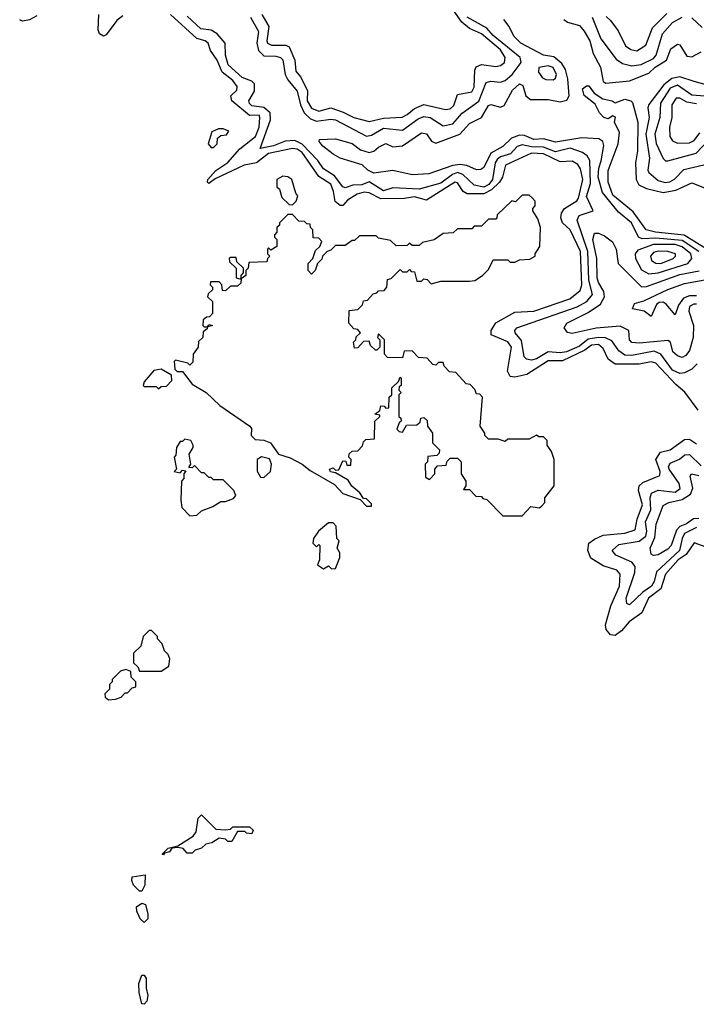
# Model space of a CAD drawing. Extents: x 2494106 to 2685573, y 758056 to 915185.
# Tile 466 of 507: x 2655534 to 2658364, y 878518 to 882634. Entities that reach past the tile are written whole.
import ezdxf

# ---------------------------------------------------------------- set-up
doc = ezdxf.new("R2010")
doc.units = 0

msp = doc.modelspace()

# ---------------------------------------------------------------- linework, layer by layer
at = {"layer": '0CON05XD'}
for points in [[(2655605, 882650.4), (2655575, 882632.7), (2655545, 882627.5), (2655533.8, 882633.8)], [(2655965, 882650.3), (2655939.9, 882630.1), (2655895, 882570.5), (2655885, 882565.5), (2655868.2, 882575), (2655861.5, 882591.5), (2655865.2, 882655)], [(2658371.4, 881001.4), (2658316.6, 881076.6), (2658278, 881108.1), (2658195, 881198), (2658175, 881203.5), (2658125, 881193), (2658025, 881193.8), (2657995.9, 881215), (2657975, 881259.6), (2657955, 881275.5), (2657925, 881273.5), (2657897.6, 881252.4), (2657805, 881207), (2657745, 881207), (2657655, 881150.3), (2657605, 881140), (2657585, 881142.5), (2657573.9, 881165), (2657590.4, 881265), (2657575, 881287.3), (2657506.3, 881316.3), (2657505.5, 881335), (2657525, 881367.1), (2657605, 881410.6), (2657685, 881415.7), (2657835, 881466.8), (2657878.9, 881501.1), (2657885.5, 881525), (2657879.8, 881665), (2657836.5, 881755), (2657804.7, 881785), (2657796.8, 881805), (2657799.5, 881825), (2657813.2, 881845), (2657864, 881876), (2657871.9, 881888.1), (2657889.9, 881965), (2657879.6, 882009.6), (2657868.5, 882028.5), (2657845, 882043), (2657795, 882040), (2657725, 882072.7), (2657675, 882075.2), (2657566.1, 882025), (2657552.8, 881975), (2657541.1, 881955), (2657507.4, 881922.6), (2657475, 881906.2), (2657405, 881905.5), (2657389.5, 881915), (2657365, 881951.5), (2657355, 881953.9), (2657335, 881942.3), (2657235, 881878.8), (2657185, 881892.8), (2657143.6, 881886.4), (2657045, 881885.5), (2656995, 881910.5), (2656975, 881912.7), (2656945.2, 881904.8), (2656905, 881879.5), (2656885, 881856.5), (2656875, 881856.7), (2656853.1, 881873.1), (2656846.8, 881915), (2656835, 881945.8), (2656785, 881977.7), (2656715, 882078.7), (2656695, 882092.1), (2656675, 882095.8), (2656575, 882074.2), (2656525, 882034.7), (2656473.5, 882025), (2656351.3, 881968.7), (2656325, 881948.8), (2656318.8, 881955), (2656320.8, 881965), (2656355, 882003.5), (2656405, 882037.4), (2656455, 882093.4), (2656520.4, 882145), (2656535.5, 882184.5), (2656538.9, 882225), (2656535, 882235.3), (2656495, 882232.9), (2656420.9, 882295), (2656417.5, 882315), (2656441.5, 882338.5), (2656443.5, 882355), (2656425, 882379.3), (2656380.2, 882415), (2656359.4, 882465), (2656331.3, 882505), (2656321.8, 882535), (2656310, 882545), (2656274.6, 882554.6), (2656165, 882655.4)], [(2658367.8, 881195), (2658345, 881172.3), (2658315, 881156.9), (2658295, 881154.8), (2658265, 881168.5), (2658215, 881235.9), (2658188.2, 881248.2), (2658095, 881229.8), (2658065, 881231.9), (2658039.8, 881249.8), (2658011.3, 881291.3), (2657983.5, 881303.4), (2657955, 881305.4), (2657911.9, 881298.1), (2657875, 881269.4), (2657821.4, 881245), (2657795, 881241), (2657745, 881245.2), (2657695, 881215.3), (2657675, 881210.7), (2657653.9, 881213.9), (2657644.6, 881225), (2657633.2, 881293.2), (2657606.9, 881325), (2657605.6, 881335), (2657612.9, 881345), (2657865, 881433.3), (2657906.2, 881455), (2657929.4, 881485), (2657914.8, 881545.2), (2657910.7, 881665), (2657865.4, 881795), (2657874.2, 881815.8), (2657932.9, 881835), (2657904.5, 881895), (2657921.6, 881948.4), (2657918.8, 882045), (2657908.2, 882065), (2657888.6, 882078.6), (2657836.8, 882096.8), (2657775, 882081.8), (2657725, 882101.2), (2657675, 882101.8), (2657635, 882111), (2657615, 882103.9), (2657587.3, 882072.7), (2657545, 882060.4), (2657530.8, 882049.2), (2657522.5, 882035), (2657512.1, 881965), (2657496.1, 881945), (2657475, 881934.2), (2657435, 881942.5), (2657387.1, 881987), (2657365, 881994.5), (2657343.9, 881986.1), (2657295, 881950.7), (2657205, 881925.2), (2657095, 881930.3), (2657055, 881918.2), (2656995, 881955.9), (2656965, 881943.7), (2656927.4, 881942.6), (2656895, 881931.2), (2656885, 881935.6), (2656850.9, 881980.9), (2656805, 882010.9), (2656781.1, 882045), (2656715, 882113.3), (2656685, 882129.3), (2656644.6, 882125.4), (2656595, 882106.3), (2656540, 882095), (2656582.8, 882215), (2656580.9, 882245), (2656555, 882267.1), (2656505, 882274.1), (2656495, 882283.1), (2656492.9, 882295), (2656516.2, 882335), (2656516.2, 882365), (2656505, 882376.6), (2656465, 882391.6), (2656405.7, 882445.7), (2656394.3, 882485), (2656393.8, 882535), (2656359.6, 882575), (2656335, 882590.3), (2656292.2, 882595), (2656235, 882647.8)], [(2656546.2, 882655), (2656576.1, 882605), (2656567.3, 882545), (2656570.9, 882535), (2656587.6, 882527.6), (2656647.3, 882527.3), (2656660.5, 882520.5), (2656684.3, 882465), (2656689.1, 882419.1), (2656708.6, 882395), (2656737.2, 882337.2), (2656736.6, 882295), (2656755, 882263.5), (2656785, 882250.9), (2656835, 882265.6), (2656887.4, 882247.4), (2656932.2, 882225), (2656995, 882208.3), (2657055, 882222.1), (2657133.1, 882226.9), (2657155, 882236.8), (2657185, 882262.7), (2657225, 882278.7), (2657315, 882258.5), (2657335, 882260.9), (2657350.4, 882275), (2657365, 882320.6), (2657425, 882331.5), (2657435, 882351.2), (2657437.5, 882422.5), (2657443.7, 882436.3), (2657465, 882446), (2657525, 882438.2), (2657545, 882442.1), (2657562.2, 882455), (2657564, 882475), (2657545, 882507.6), (2657466.1, 882575), (2657415, 882596.8), (2657383.3, 882623.3), (2657347.7, 882675)], [(2657987.2, 882647.3), (2658005, 882630.5), (2658037.5, 882587.5), (2658068.5, 882525), (2658089.5, 882509.5), (2658115, 882503.5), (2658153.1, 882526.9), (2658180.2, 882599.8), (2658240.6, 882659.4)], [(2656499.7, 882645), (2656532.5, 882585), (2656525.8, 882535), (2656532.1, 882505), (2656555, 882482.7), (2656605, 882480.9), (2656625.2, 882475.2), (2656635, 882465.7), (2656644.2, 882404.2), (2656655, 882382.3), (2656694.8, 882335), (2656708, 882278), (2656724.4, 882245), (2656749.9, 882219.9), (2656775, 882209.4), (2656835, 882218.2), (2656855, 882214.7), (2656985, 882147.5), (2657005, 882151.6), (2657055, 882179.8), (2657135, 882171.4), (2657201, 882219), (2657225, 882229.3), (2657251.1, 882225), (2657305, 882190.4), (2657345, 882198.8), (2657385, 882242.6), (2657455, 882292.8), (2657485, 882371.8), (2657505, 882376.2), (2657545, 882372.3), (2657565, 882380), (2657594.1, 882405), (2657631.9, 882455), (2657626.7, 882475), (2657515, 882567.3), (2657487.7, 882597.7), (2657406.2, 882645)], [(2658374, 881665), (2658305, 881710.5), (2658195, 881720.5), (2658137.3, 881717.3), (2658121.8, 881725), (2658092.5, 881785), (2658039, 881829), (2657971.9, 881911.8), (2657953.1, 881975), (2657956.5, 882013.5), (2657966.7, 882043.3), (2657977.9, 882107.9), (2657972.5, 882125), (2657955.7, 882135.7), (2657885, 882140.4), (2657775, 882121.6), (2657725, 882135.6), (2657685, 882132.3), (2657645, 882149.4), (2657625, 882151.5), (2657591, 882139), (2657555, 882103.5), (2657504.1, 882075.9), (2657475, 882015.8), (2657462.6, 882007.4), (2657445, 882005.5), (2657404.2, 882024.2), (2657375, 882027.7), (2657346.3, 882023.7), (2657245, 881988.8), (2657175, 881985.7), (2657095, 882003.6), (2657015, 881992.5), (2656990, 882005), (2656966.4, 882026.4), (2656875, 882054.4), (2656845, 882071.4), (2656802.5, 882105), (2656786.7, 882125), (2656787.5, 882132.5), (2656855, 882135.6), (2656925, 882115.6), (2656959.4, 882089.4), (2656995, 882078.5), (2657015.4, 882084.6), (2657035, 882101.4), (2657065, 882115.5), (2657095, 882102.5), (2657135, 882106.8), (2657215, 882161.1), (2657235, 882156.9), (2657256.5, 882126.5), (2657275, 882117.3), (2657375, 882154.7), (2657415, 882199.6), (2657465, 882224.6), (2657495, 882274.5), (2657505, 882279.5), (2657545, 882268.2), (2657560.4, 882275), (2657595, 882338.5), (2657625, 882365.4), (2657638.3, 882358.3), (2657651.1, 882315), (2657670.8, 882300.8), (2657745, 882299.8), (2657795, 882290.2), (2657823.1, 882296.9), (2657831.6, 882315), (2657826.3, 882386.3), (2657816.9, 882425), (2657801.3, 882451.3), (2657768.5, 882478.5), (2657725, 882485.2), (2657630, 882535), (2657600.8, 882565), (2657581.9, 882605), (2657558.8, 882635)], [(2657810, 882635), (2657825, 882623.1), (2657875, 882609.1), (2657895, 882585.6), (2657919.2, 882545), (2657932.8, 882492.8), (2657963.3, 882435), (2657974.7, 882375), (2657985, 882368.8), (2658085, 882377.7), (2658165, 882409.8), (2658191.8, 882435), (2658238.7, 882465), (2658257.9, 882512.1), (2658285, 882532), (2658295, 882528.8), (2658325, 882480.9), (2658345, 882478.5), (2658385, 882499.4)], [(2657928, 882645), (2657965, 882553.1), (2658028.5, 882468.5), (2658055, 882450.4), (2658095, 882440.7), (2658133, 882446.9), (2658185, 882472.1), (2658196.5, 882485), (2658222.9, 882575), (2658265, 882621.4), (2658305, 882644.7)], [(2658345, 882642.2), (2658388.3, 882601.7)], [(2657765, 882382.5), (2657775, 882389.2), (2657778.9, 882405), (2657765, 882434.5), (2657745, 882441.3), (2657705.8, 882434.2), (2657704.5, 882415), (2657720.9, 882390.9), (2657735, 882383.3), (2657765, 882382.5)], [(2658430, 882355), (2658354.8, 882374.8), (2658295, 882394.8), (2658262.1, 882387.9), (2658228.8, 882361.2), (2658165, 882279.1), (2658161.3, 882265), (2658166.7, 882225), (2658152.7, 882155), (2658168.2, 882055), (2658161.8, 882005), (2658165.4, 881995), (2658205, 881961.7), (2658233.8, 881953.8), (2658253.5, 881956.5), (2658272.6, 881967.4), (2658312, 882008), (2658395, 882027.3)], [(2658435, 882311.6), (2658345, 882318.4), (2658285, 882359.6), (2658255, 882347.5), (2658213.9, 882285), (2658211, 882225), (2658190.5, 882155), (2658196.5, 882116.5), (2658225, 882054), (2658235, 882044), (2658245, 882044.3), (2658363.6, 882076.4), (2658412.7, 882127.3)], [(2658405.8, 881675.8), (2658313.1, 881733.1), (2658193.8, 881745), (2658154.6, 881754.6), (2658100.3, 881830.3), (2658015, 881900.8), (2657994.7, 881955), (2657995, 882003.3), (2658037.7, 882115), (2658042.4, 882162.4), (2658021.2, 882205), (2658026.2, 882226.2), (2658015, 882232.5), (2657995, 882218.8), (2657976.7, 882225), (2657958.8, 882245), (2657941.2, 882281.2), (2657895, 882317.5), (2657887.5, 882345), (2657905, 882357.5), (2657915, 882356.7), (2657936.7, 882326.7), (2657973.2, 882303.2), (2658012.5, 882295), (2658025, 882286.7), (2658065, 882301.2), (2658090, 882295), (2658097, 882287), (2658119.5, 882205), (2658117.5, 882085), (2658109.3, 882035), (2658112.9, 881965), (2658123.8, 881943.8), (2658155, 881928.2), (2658225, 881911.8), (2658278.3, 881921.7), (2658345, 881951.8), (2658405, 881928.5)], [(2658365, 882281.7), (2658325, 882288.7), (2658294.6, 882305.4), (2658279.2, 882305), (2658261.5, 882278.5), (2658262.2, 882225), (2658251.6, 882185), (2658253.8, 882145), (2658265, 882127.8), (2658285, 882117.7), (2658335, 882119.2), (2658355, 882128.7), (2658379.4, 882160.6)], [(2656345, 882100), (2656360, 882115), (2656361.7, 882138.3), (2656375, 882150), (2656398.3, 882151.7), (2656408.3, 882168.3), (2656385, 882177.5), (2656365, 882177.5), (2656337.5, 882165), (2656322.5, 882115), (2656335, 882100), (2656345, 882100)], [(2656675, 881860), (2656690, 881875), (2656697, 881897), (2656688.3, 881908.3), (2656672.5, 881965), (2656655, 881977.5), (2656635, 881980), (2656610, 881965), (2656610, 881935), (2656620, 881925), (2656630.7, 881890.7), (2656661.7, 881861.7), (2656675, 881860)], [(2657635, 880560), (2657671.7, 880598.3), (2657707.5, 880592.5), (2657718.3, 880601.7), (2657730, 880615), (2657730, 880635), (2657770, 880685), (2657770, 880795), (2657758.3, 880828.3), (2657740, 880855), (2657740, 880875), (2657725, 880890), (2657705, 880890), (2657695, 880897.5), (2657665, 880880), (2657575, 880880), (2657565, 880870), (2657535, 880880), (2657495, 880880), (2657480, 880895), (2657480, 880905), (2657460, 880935), (2657470, 881055), (2657458.3, 881068.3), (2657445, 881070), (2657438.3, 881088.3), (2657418.3, 881108.3), (2657401.7, 881111.7), (2657358.3, 881158.3), (2657331.7, 881161.7), (2657310, 881185), (2657305, 881200), (2657285, 881200), (2657275, 881190), (2657261.7, 881191.7), (2657238.3, 881218.3), (2657201.7, 881221.7), (2657175, 881250), (2657141.7, 881248.3), (2657135, 881220), (2657071.7, 881221.7), (2657060, 881235), (2657060, 881295), (2657035, 881320), (2657030, 881305), (2657040, 881295), (2657040, 881265), (2657028.3, 881251.7), (2657021.7, 881251.7), (2657001.7, 881271.7), (2656995, 881290), (2656971.7, 881288.3), (2656948.3, 881261.7), (2656935, 881260), (2656930, 881285), (2656940, 881295), (2656941.7, 881308.3), (2656960, 881325), (2656948.3, 881338.3), (2656931.7, 881341.7), (2656910, 881365), (2656911.7, 881418.3), (2656948.3, 881421.7), (2656968.3, 881441.7), (2656971.7, 881458.3), (2656988.3, 881461.7), (2657011.7, 881488.3), (2657028.3, 881491.7), (2657035, 881500), (2657058.3, 881501.7), (2657070, 881515), (2657071.7, 881548.3), (2657088.3, 881551.7), (2657125, 881590), (2657135, 881580), (2657155, 881580), (2657165, 881590), (2657171.7, 881581.7), (2657185, 881580), (2657195, 881540), (2657215, 881540), (2657225, 881550), (2657238.3, 881548.3), (2657255, 881530), (2657295, 881540), (2657415, 881540), (2657437, 881543), (2657470, 881565), (2657495, 881590), (2657515, 881630), (2657575, 881630), (2657585, 881620), (2657605, 881620), (2657625, 881630), (2657667, 881633), (2657690, 881645), (2657690, 881655), (2657710, 881685), (2657712.5, 881765), (2657701.7, 881801.7), (2657680, 881835), (2657680, 881845), (2657690, 881855), (2657690, 881875), (2657678.3, 881888.3), (2657665, 881900), (2657635, 881900), (2657608.3, 881871.7), (2657593, 881877), (2657531.7, 881818.3), (2657530, 881805), (2657525, 881800), (2657495, 881800), (2657465, 881770), (2657435, 881770), (2657425, 881760), (2657365, 881760), (2657347, 881743), (2657305, 881740), (2657267, 881713), (2657218.3, 881701.7), (2657205, 881690), (2657175, 881690), (2657165, 881700), (2657155, 881690), (2657108.3, 881688.3), (2657085, 881710), (2657035, 881720), (2657025, 881730), (2656955, 881730), (2656935, 881710), (2656925, 881710), (2656895, 881690), (2656855, 881690), (2656835, 881670), (2656820, 881665), (2656800, 881645), (2656797, 881633), (2656780, 881615), (2656770, 881585), (2656755, 881570), (2656740, 881585), (2656740, 881615), (2656760, 881635), (2656771.7, 881668.3), (2656790, 881685), (2656797, 881707), (2656785, 881720), (2656761.7, 881721.7), (2656760, 881755), (2656750, 881765), (2656748.3, 881778.3), (2656735, 881780), (2656725, 881790), (2656701.7, 881791.7), (2656675, 881820), (2656655, 881820), (2656620, 881785), (2656620, 881775), (2656610, 881765), (2656610, 881745), (2656600, 881735), (2656600, 881725), (2656610, 881715), (2656610, 881685), (2656585, 881670), (2656575, 881680), (2656570, 881675), (2656570, 881655), (2656580, 881645), (2656570, 881635), (2656568.3, 881621.7), (2656491.7, 881618.3), (2656490, 881595), (2656480, 881585), (2656480, 881565), (2656460, 881550), (2656458.3, 881531.7), (2656445, 881520), (2656415, 881520), (2656395, 881500), (2656381.7, 881501.7), (2656380, 881525), (2656368.3, 881538.3), (2656331.7, 881538.3), (2656330, 881525), (2656340, 881515), (2656340, 881505), (2656321.7, 881488.3), (2656320, 881475), (2656340, 881455), (2656340, 881405), (2656328.3, 881391.7), (2656315, 881390), (2656301.7, 881378.3), (2656300, 881355), (2656305, 881350), (2656320, 881350), (2656325, 881360), (2656340, 881355), (2656320, 881350), (2656318.3, 881341.7), (2656301.7, 881328.3), (2656300, 881305), (2656281.7, 881288.3), (2656280, 881265), (2656260, 881235), (2656258.3, 881201.7), (2656245, 881190), (2656237.5, 881197.5), (2656185, 881210), (2656180, 881205), (2656182.5, 881172.5), (2656193, 881163), (2656215, 881162.5), (2656255, 881110), (2656313.3, 881075), (2656371.2, 881021.2), (2656496.2, 880935), (2656503.8, 880925), (2656502.5, 880895), (2656518.3, 880878.3), (2656555, 880876.2), (2656582.5, 880865), (2656617, 880817), (2656665, 880802.5), (2656715, 880776.2), (2656749.5, 880749.5), (2656850.8, 880690.8), (2656885, 880652.5), (2656957.5, 880627.5), (2656985, 880600), (2657005, 880600), (2657005, 880610), (2656985, 880630), (2656971.7, 880631.7), (2656956.4, 880656.4), (2656923.6, 880683.6), (2656908.3, 880708.3), (2656855, 880740), (2656833.9, 880743.9), (2656830, 880755), (2656845, 880760), (2656855, 880750), (2656868.3, 880751.7), (2656885, 880790), (2656898.3, 880788.3), (2656901.7, 880771.7), (2656918.3, 880771.7), (2656920, 880795), (2656910, 880805), (2656911.7, 880818.3), (2656925, 880830), (2656948.3, 880831.7), (2656968.3, 880851.7), (2656971.7, 880868.3), (2656981.7, 880878.3), (2657018.3, 880881.7), (2657020, 880955), (2657040, 880975), (2657040, 880980), (2657020, 880985), (2657040, 881000), (2657045, 881020), (2657058.3, 881018.3), (2657065, 881010), (2657078.3, 881011.7), (2657080, 881055), (2657090, 881065), (2657090, 881095), (2657118.3, 881121.7), (2657125, 881140), (2657130, 881135), (2657130, 881105), (2657121.7, 881098.3), (2657120, 881085), (2657130, 881075), (2657120, 881065), (2657120, 880975), (2657128.3, 880968.3), (2657130, 880955), (2657121.7, 880948.3), (2657111.7, 880921.7), (2657121.7, 880911.7), (2657135, 880910), (2657151.7, 880938.3), (2657195, 880940), (2657208.3, 880951.7), (2657211.7, 880968.3), (2657225, 880970), (2657238.3, 880958.3), (2657240, 880935), (2657260, 880905), (2657260, 880865), (2657290, 880835), (2657288.3, 880821.7), (2657278.3, 880811.7), (2657241.7, 880808.3), (2657240, 880785), (2657230, 880775), (2657231.7, 880721.7), (2657248.3, 880711.7), (2657270, 880735), (2657270, 880755), (2657281.7, 880768.3), (2657318.3, 880771.7), (2657321.7, 880788.3), (2657335, 880800), (2657365, 880800), (2657380, 880785), (2657380, 880735), (2657400, 880705), (2657400, 880685), (2657390, 880670), (2657415, 880670), (2657441.7, 880641.7), (2657465, 880640), (2657471.7, 880631.7), (2657488.3, 880628.3), (2657555, 880560), (2657635, 880560)], [(2658365, 881444.1), (2658354, 881445), (2658336.2, 881435), (2658333.2, 881415), (2658352.6, 881355), (2658350.4, 881305), (2658335, 881251.1), (2658320.8, 881229.2), (2658305, 881221.8), (2658285, 881228.2), (2658265.5, 881245), (2658256.7, 881285), (2658245, 881292.5), (2658125, 881281.1), (2658095, 881283.6), (2658084.6, 881295), (2658081.9, 881335), (2658045, 881352.9), (2657945, 881344.7), (2657845, 881322.2), (2657825.8, 881325.8), (2657810.8, 881345), (2657822.5, 881365), (2657911, 881409), (2657963.4, 881445), (2657980.4, 881475), (2657977.5, 881497.5), (2657954.4, 881535), (2657949, 881555), (2657948.5, 881635), (2657931.2, 881715), (2657938.1, 881741.9), (2657955, 881741.9), (2657980.6, 881730.6), (2658012.9, 881705), (2658028.2, 881675), (2658037.3, 881615), (2658135, 881517.2), (2658155, 881517.7), (2658295, 881568), (2658375.6, 881584.4)], [(2658165, 881571.1), (2658205, 881574.8), (2658328.2, 881615), (2658345.2, 881634.8), (2658340.5, 881655), (2658305, 881684.5), (2658275, 881694.3), (2658185, 881693.8), (2658120, 881670), (2658108.5, 881655), (2658110.3, 881635), (2658135, 881587.9), (2658165, 881571.1)], [(2658215, 881614.4), (2658267.5, 881635), (2658277.5, 881645), (2658276.7, 881655), (2658245, 881664.2), (2658204.5, 881665.5), (2658185, 881660), (2658172.5, 881645), (2658176.9, 881626.9), (2658195, 881615.3), (2658215, 881614.4)], [(2656460, 881550), (2656460, 881565), (2656470, 881575), (2656470, 881595), (2656441.7, 881621.7), (2656440, 881640), (2656415, 881640), (2656410, 881635), (2656411.7, 881621.7), (2656440, 881595), (2656440, 881555), (2656455, 881550), (2656460, 881550)], [(2658365, 881479.2), (2658335, 881479.4), (2658310.9, 881469.1), (2658289.8, 881440.2), (2658275, 881400), (2658238.5, 881445), (2658225, 881452.3), (2658209.1, 881450.9), (2658197.5, 881442.5), (2658175, 881393.3), (2658145.9, 881415.9), (2658097.5, 881425), (2658105, 881446.7), (2658145, 881458.1), (2658245, 881506.2), (2658315, 881531), (2658415, 881549.4)], [(2656115, 881090), (2656125, 881100), (2656148.3, 881101.7), (2656170, 881125), (2656168.3, 881148.3), (2656125, 881172.5), (2656095, 881167.5), (2656055, 881120), (2656050, 881105), (2656055, 881100), (2656105, 881100), (2656115, 881090)], [(2656245, 880560), (2656275, 880562.5), (2656295, 880580), (2656341.7, 880598.3), (2656375, 880620), (2656395, 880620), (2656428.3, 880631.7), (2656437.5, 880645), (2656430, 880665), (2656385, 880710), (2656345, 880710), (2656335, 880720), (2656325, 880720), (2656305, 880740), (2656295, 880740), (2656265, 880770), (2656255, 880760), (2656241.7, 880761.7), (2656250, 880775), (2656242.5, 880817.5), (2656260, 880845), (2656260, 880855), (2656250, 880875), (2656225, 880880), (2656215, 880870), (2656205, 880870), (2656190, 880845), (2656187, 880813), (2656180, 880805), (2656190, 880755), (2656180, 880745), (2656205, 880740), (2656215, 880750), (2656228.3, 880748.3), (2656220, 880735), (2656220, 880715), (2656210, 880705), (2656207.5, 880625), (2656212.5, 880595), (2656245, 880560)], [(2658405, 880428), (2658355, 880446.4), (2658321.8, 880398.2), (2658287.8, 880375), (2658234.9, 880315.1), (2658215.2, 880255), (2658164.7, 880215), (2658135.9, 880154.1), (2658083.6, 880116.4), (2658050.6, 880079.4), (2658025, 880059.4), (2658005, 880062), (2657987.1, 880085), (2657983.8, 880103.8), (2658006.2, 880183.9), (2658042.5, 880265), (2658045.4, 880315.4), (2658031.9, 880331.9), (2657975, 880350.5), (2657923.3, 880383.3), (2657910.4, 880415), (2657914.8, 880445.2), (2657937.5, 880462.5), (2657975, 880478.4), (2658065, 880486.7), (2658108.3, 880501.7), (2658116.5, 880545), (2658138.3, 880605), (2658122.3, 880665), (2658124.5, 880685), (2658140.5, 880699.5), (2658211.2, 880728.8), (2658212.9, 880745), (2658194.1, 880795), (2658214.2, 880825.8), (2658255, 880835.3), (2658315, 880878.2), (2658335, 880880.4), (2658365, 880860.8)], [(2656555, 880720), (2656583.3, 880745), (2656587.5, 880775), (2656578.3, 880798.3), (2656545, 880806.7), (2656527.5, 880795), (2656527, 880747), (2656541.7, 880721.7), (2656555, 880720)], [(2658365, 880510.8), (2658314.9, 880485.1), (2658304.6, 880465.4), (2658294.4, 880415), (2658197.9, 880325), (2658187.9, 880285), (2658176.6, 880265), (2658140.2, 880239.8), (2658085, 880187.5), (2658072.9, 880192.9), (2658070.3, 880215), (2658107.1, 880322.9), (2658107.8, 880347.8), (2658095, 880366), (2658027.5, 880395), (2658012, 880415), (2658039.6, 880440.4), (2658125, 880453.7), (2658152.3, 880475), (2658157, 880495), (2658151, 880535), (2658173.2, 880585), (2658170.4, 880635), (2658176.2, 880655), (2658205, 880667.5), (2658275, 880659.1), (2658296.8, 880673.2), (2658292.8, 880695), (2658250.7, 880755), (2658247.7, 880765), (2658255, 880780.4), (2658293.5, 880796.5), (2658315.8, 880814.2), (2658335, 880815.8), (2658385, 880768)], [(2658375, 880548.9), (2658352.7, 880547.3), (2658323.2, 880526.8), (2658295.4, 880514.6), (2658281, 880499), (2658259.1, 880435), (2658245, 880420), (2658205, 880396.7), (2658185, 880393.1), (2658175, 880400), (2658170.9, 880425), (2658190.3, 880469.7), (2658195.9, 880525), (2658225, 880602.5), (2658248.8, 880615), (2658305, 880627.5), (2658339.6, 880650.4), (2658349.6, 880675), (2658338.6, 880725), (2658344.5, 880735.5), (2658375, 880728.1)], [(2656805, 880337.5), (2656825, 880350), (2656838.3, 880338.3), (2656855, 880340), (2656872.5, 880385), (2656872.5, 880405), (2656862.5, 880425), (2656870, 880455), (2656860, 880465), (2656857, 880517), (2656845, 880530), (2656825, 880530), (2656783.9, 880496.1), (2656762.5, 880465), (2656760, 880445), (2656775, 880430), (2656785, 880440), (2656790, 880435), (2656787.5, 880375), (2656780, 880355), (2656805, 880337.5)], [(2656125, 879910), (2656158.3, 879931.7), (2656161.7, 879961.7), (2656155, 879980), (2656140, 879995), (2656130, 880025), (2656110, 880045), (2656110, 880055), (2656085, 880080), (2656075, 880080), (2656050, 880055), (2656040, 880015), (2656010, 879985), (2656010, 879945), (2656028.3, 879928.3), (2656035, 879910), (2656125, 879910)], [(2655905, 879790), (2655935, 879792.5), (2655958.3, 879801.7), (2655975, 879820), (2655985, 879820), (2656005, 879840), (2656020, 879845), (2656020, 879865), (2656000, 879885), (2655998.3, 879908.3), (2655977.5, 879917.5), (2655955, 879910), (2655920, 879875), (2655920, 879865), (2655910, 879855), (2655910, 879835), (2655890, 879815), (2655891.7, 879801.7), (2655905, 879790)], [(2656135, 879142.5), (2656130, 879145), (2656155, 879170), (2656195, 879180), (2656260, 879220), (2656271.7, 879238.3), (2656280, 879295), (2656295, 879310), (2656355, 879250), (2656395, 879247.5), (2656415, 879250), (2656425, 879260), (2656495, 879260), (2656510, 879245), (2656505, 879230), (2656483, 879233), (2656475, 879240), (2656445, 879240), (2656421.7, 879198.3), (2656405, 879197.5), (2656395, 879207.5), (2656368.3, 879211.7), (2656337, 879193), (2656313, 879187), (2656295, 879170), (2656268.3, 879161.7), (2656255, 879150), (2656235, 879150), (2656218.3, 879168.3), (2656195, 879172.5), (2656170, 879170), (2656160, 879155), (2656140, 879150), (2656135, 879142.5)], [(2656045, 878990), (2656035, 878990), (2656010, 879015), (2656002.5, 879035), (2656005, 879050), (2656058.3, 879058.3), (2656056.7, 879015), (2656045, 878990)], [(2656055, 878860), (2656037.5, 878875), (2656023.3, 878906.7), (2656022.5, 878925), (2656045, 878940), (2656060, 878935), (2656070, 878895), (2656070, 878875), (2656055, 878860)], [(2656055, 878517.5), (2656045, 878520), (2656033, 878567), (2656032.5, 878605), (2656045, 878640), (2656055, 878640), (2656062.5, 878625), (2656062.5, 878585), (2656070, 878555), (2656065, 878530), (2656055, 878517.5)]]:
    msp.add_lwpolyline(points, dxfattribs=at)

doc.saveas('drawing.dxf')
